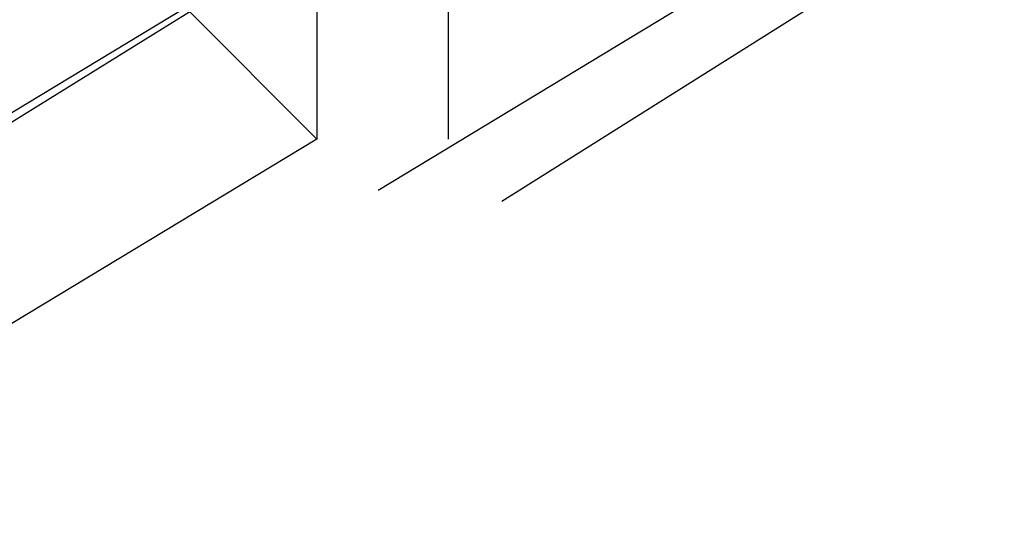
# Model space of a CAD drawing. Header units: feet. Extents: x -79 to 198, y -22 to 181.
# Tile 272 of 656: x 109.9699 to 110.0695, y 28.7373 to 28.7899. Entities that reach past the tile are written whole.
import ezdxf

# ---------------------------------------------------------------- set-up
doc = ezdxf.new("R2010")
doc.units = ezdxf.units.FT
doc.layers.add('A-LINEA', color=7, linetype='CONTINUOUS')

msp = doc.modelspace()

# ---------------------------------------------------------------- linework, layer by layer
at = {"layer": 'A-LINEA'}
for p, q in [((110.0557, 28.8026), (110.0062, 28.7726)), ((110.0557, 28.8026), (110.0062, 28.7726)), ((110.0678, 28.8024), (110.0187, 28.7715)), ((110.0678, 28.8024), (110.0187, 28.7715)), ((110.0133, 28.7778), (110.0133, 28.7911)), ((110.0133, 28.7778), (110.0133, 28.7911)), ((110, 28.7778), (110, 28.7778)), ((110, 28.7778), (110, 28.7778)), ((110, 28.7778), (110, 28.7778)), ((110, 28.7778), (110, 28.7778)), ((110, 28.7778), (110, 28.7778)), ((110, 28.7778), (110, 28.7778))]:
    msp.add_line(p, q, dxfattribs=at)
for points in [[(103.4533, 25.1244), (105.36, 26.1111), (107.24, 27.1511), (109.1067, 28.2444), (110.9333, 29.3778), (112.7467, 30.5511), (114.52, 31.7644), (116.2667, 33.0311), (117.9733, 34.3244), (119.6533, 35.6711), (121.3067, 37.0578)], [(103.4533, 25.1244), (105.36, 26.1111), (107.24, 27.1511), (109.1067, 28.2444), (110.9333, 29.3778), (112.7467, 30.5511), (114.52, 31.7644), (116.2667, 33.0311), (117.9733, 34.3244), (119.6533, 35.6711), (121.3067, 37.0578)], [(109.9733, 28.8178), (109.9867, 28.8178), (109.9867, 28.8044), (109.9867, 28.7911), (110, 28.7911), (110, 28.7778)], [(109.9733, 28.8178), (109.9867, 28.8178), (109.9867, 28.8044), (109.9867, 28.7911), (110, 28.7911), (110, 28.7778)], [(110, 28.7778), (106.6267, 26.7378), (106.6133, 26.7511), (109.9867, 28.7911), (110, 28.7778)], [(110, 28.7778), (106.6267, 26.7378), (106.6133, 26.7511), (109.9867, 28.7911), (110, 28.7778)]]:
    msp.add_lwpolyline(points, dxfattribs=at)

doc.saveas('drawing.dxf')
